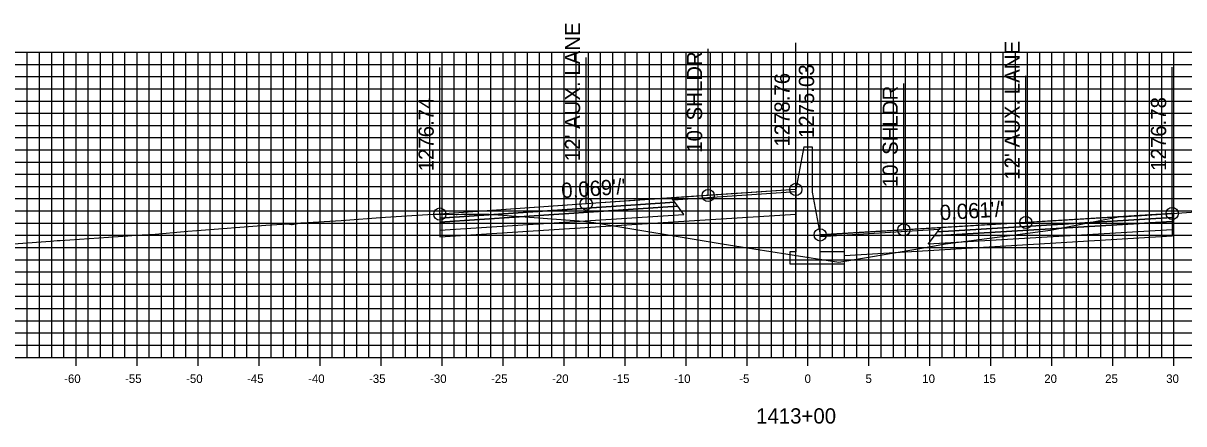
# Model space of a CAD drawing. Extents: x 674939 to 678919, y 750652 to 765176.
# Drawn here: x 678674.2 to 678769.3, y 757252.1 to 757284.9 of the extents above; entities that cross this region are included whole.
import ezdxf

# ---------------------------------------------------------------- set-up
doc = ezdxf.new("R2010")
doc.units = 0
for name, color, linetype in [('Level 10', 7, 'Continuous'), ('Level 17', 7, 'Continuous'), ('Level 18', 7, 'Continuous'), ('Level 19', 7, 'Continuous'), ('Level 20', 7, 'Continuous'), ('Level 22', 7, 'Continuous'), ('Level 23', 7, 'Continuous'), ('Level 4', 7, 'Continuous'), ('Level 8', 7, 'Continuous'), ('Level 9', 7, 'Continuous')]:
    doc.layers.add(name, color=color, linetype=linetype)

msp = doc.modelspace()

# ---------------------------------------------------------------- linework, layer by layer
at = {"layer": 'Level 10'}
msp.add_lwpolyline([(678670.36, 757266.627), (678676.052, 757267.053), (678676.426, 757267.078), (678676.99, 757267.116), (678677.228, 757267.132), (678682.773, 757267.506), (678683.425, 757267.549), (678684.479, 757267.611), (678684.7, 757267.627), (678687.693, 757267.883), (678688.426, 757267.939), (678694.092, 757268.366), (678694.58, 757268.402), (678695.825, 757268.479), (678696.182, 757268.438), (678696.247, 757268.436), (678696.961, 757268.557), (678697.025, 757268.566), (678700.252, 757268.774), (678700.625, 757268.797), (678700.984, 757268.81), (678703.144, 757268.972), (678703.464, 757268.996), (678707.809, 757269.267), (678708.241, 757269.292), (678708.353, 757269.289), (678708.356, 757269.289), (678709.696, 757269.25), (678709.769, 757269.247), (678710.133, 757269.277), (678710.333, 757269.281), (678712.318, 757269.267), (678712.405, 757269.267), (678720.134, 757268.708), (678720.322, 757268.693), (678720.969, 757268.588), (678731.503, 757266.851), (678734.092, 757266.43), (678741.062, 757265.339), (678747.541, 757266.45), (678749.815, 757266.839), (678753.41, 757267.314), (678758.421, 757267.964), (678764.001, 757269.072), (678764.13, 757269.097), (678764.196, 757269.078), (678764.393, 757269.054), (678764.986, 757269.118), (678765.033, 757269.121), (678767.996, 757269.301), (678767.999, 757269.301), (678768.395, 757269.33), (678768.395, 757269.33), (678770.748, 757269.5)], dxfattribs=at)
at = {"layer": 'Level 17'}
for points in [[(678738.203, 757274.81), (678737.533, 757271.31)], [(678738.203, 757274.81), (678738.203, 757274.81)], [(678738.203, 757274.81), (678738.863, 757274.81)], [(678738.863, 757274.81), (678738.863, 757271.079)], [(678737.533, 757271.31), (678737.533, 757266.204), (678737.033, 757266.204), (678737.033, 757265.204), (678741.533, 757265.204), (678741.533, 757266.204), (678739.533, 757266.204), (678739.533, 757267.579)], [(678738.863, 757271.079), (678739.533, 757267.579)]]:
    msp.add_lwpolyline(points, dxfattribs=at)
at = {"layer": 'Level 18'}
for points in [[(678737.533, 757271.31), (678730.353, 757270.813), (678720.353, 757270.12), (678708.353, 757269.289)], [(678768.395, 757269.33), (678756.395, 757268.602), (678746.395, 757267.995), (678739.533, 757267.579)]]:
    msp.add_lwpolyline(points, dxfattribs=at)
for points in [[(678727.471, 757270.445), (678737.533, 757271.15), (678737.533, 757271.31), (678727.353, 757270.605)], [(678708.353, 757269.289), (678708.353, 757268.959), (678727.603, 757270.265), (678727.353, 757270.605)], [(678768.395, 757269.33), (678768.395, 757269), (678749.145, 757267.837), (678749.395, 757268.177)], [(678749.277, 757268.017), (678739.533, 757267.419), (678739.533, 757267.579), (678749.395, 757268.177)]]:
    msp.add_lwpolyline(points, close=True, dxfattribs=at)
at = {"layer": 'Level 19'}
for points in [[(678708.353, 757268.959), (678708.353, 757268.629), (678727.853, 757269.925), (678727.603, 757270.265)], [(678708.353, 757268.629), (678708.353, 757267.969), (678728.353, 757269.245), (678727.853, 757269.925)], [(678768.395, 757269), (678768.395, 757268.67), (678748.895, 757267.497), (678749.145, 757267.837)], [(678768.395, 757268.67), (678768.395, 757268.01), (678748.395, 757266.817), (678748.895, 757267.497)]]:
    msp.add_lwpolyline(points, close=True, dxfattribs=at)
for points in [[(678728.353, 757268.705), (678737.533, 757269.29)], [(678708.353, 757267.969), (678708.353, 757267.429), (678728.353, 757268.705)], [(678768.395, 757268.01), (678768.396, 757267.47), (678748.395, 757266.277)], [(678748.395, 757266.277), (678741.533, 757265.868)]]:
    msp.add_lwpolyline(points, dxfattribs=at)
at = {"layer": 'Level 20'}
for p, q in [((678638.533, 757282.551), (678838.533, 757282.551)), ((678674.533, 757257.551), (678674.533, 757282.551)), ((678675.533, 757257.551), (678675.533, 757282.551)), ((678676.533, 757257.551), (678676.533, 757282.551)), ((678677.533, 757257.551), (678677.533, 757282.551)), ((678678.533, 757257.551), (678678.533, 757282.551)), ((678679.533, 757257.551), (678679.533, 757282.551)), ((678680.533, 757257.551), (678680.533, 757282.551)), ((678681.533, 757257.551), (678681.533, 757282.551)), ((678682.533, 757257.551), (678682.533, 757282.551)), ((678683.533, 757257.551), (678683.533, 757282.551)), ((678684.533, 757257.551), (678684.533, 757282.551)), ((678685.533, 757257.551), (678685.533, 757282.551)), ((678686.533, 757257.551), (678686.533, 757282.551)), ((678687.533, 757257.551), (678687.533, 757282.551)), ((678688.533, 757257.551), (678688.533, 757282.551)), ((678689.533, 757257.551), (678689.533, 757282.551)), ((678690.533, 757257.551), (678690.533, 757282.551)), ((678691.533, 757257.551), (678691.533, 757282.551)), ((678692.533, 757257.551), (678692.533, 757282.551)), ((678693.533, 757257.551), (678693.533, 757282.551)), ((678694.533, 757257.551), (678694.533, 757282.551)), ((678695.533, 757257.551), (678695.533, 757282.551)), ((678696.533, 757257.551), (678696.533, 757282.551)), ((678697.533, 757257.551), (678697.533, 757282.551)), ((678698.533, 757257.551), (678698.533, 757282.551)), ((678699.533, 757257.551), (678699.533, 757282.551)), ((678700.533, 757257.551), (678700.533, 757282.551)), ((678701.533, 757257.551), (678701.533, 757282.551)), ((678702.533, 757257.551), (678702.533, 757282.551)), ((678703.533, 757257.551), (678703.533, 757282.551)), ((678704.533, 757257.551), (678704.533, 757282.551)), ((678705.533, 757257.551), (678705.533, 757282.551)), ((678706.533, 757257.551), (678706.533, 757282.551)), ((678707.533, 757257.551), (678707.533, 757282.551)), ((678708.533, 757257.551), (678708.533, 757282.551)), ((678709.533, 757257.551), (678709.533, 757282.551)), ((678710.533, 757257.551), (678710.533, 757282.551)), ((678711.533, 757257.551), (678711.533, 757282.551)), ((678712.533, 757257.551), (678712.533, 757282.551)), ((678713.533, 757257.551), (678713.533, 757282.551)), ((678714.533, 757257.551), (678714.533, 757282.551)), ((678715.533, 757257.551), (678715.533, 757282.551)), ((678716.533, 757257.551), (678716.533, 757282.551)), ((678717.533, 757257.551), (678717.533, 757282.551)), ((678718.533, 757257.551), (678718.533, 757282.551)), ((678719.533, 757257.551), (678719.533, 757282.551)), ((678720.533, 757257.551), (678720.533, 757282.551)), ((678721.533, 757257.551), (678721.533, 757282.551)), ((678722.533, 757257.551), (678722.533, 757282.551)), ((678723.533, 757257.551), (678723.533, 757282.551)), ((678724.533, 757257.551), (678724.533, 757282.551)), ((678725.533, 757257.551), (678725.533, 757282.551)), ((678726.533, 757257.551), (678726.533, 757282.551)), ((678727.533, 757257.551), (678727.533, 757282.551)), ((678728.533, 757257.551), (678728.533, 757282.551)), ((678729.533, 757257.551), (678729.533, 757282.551)), ((678730.533, 757257.551), (678730.533, 757282.551)), ((678731.533, 757257.551), (678731.533, 757282.551)), ((678732.533, 757257.551), (678732.533, 757282.551)), ((678733.533, 757257.551), (678733.533, 757282.551)), ((678734.533, 757257.551), (678734.533, 757282.551)), ((678735.533, 757257.551), (678735.533, 757282.551)), ((678736.533, 757257.551), (678736.533, 757282.551)), ((678737.533, 757257.551), (678737.533, 757282.551)), ((678738.533, 757257.551), (678738.533, 757282.551)), ((678739.533, 757257.551), (678739.533, 757282.551)), ((678740.533, 757257.551), (678740.533, 757282.551)), ((678741.533, 757257.551), (678741.533, 757282.551)), ((678742.533, 757257.551), (678742.533, 757282.551)), ((678743.533, 757257.551), (678743.533, 757282.551)), ((678744.533, 757257.551), (678744.533, 757282.551)), ((678745.533, 757257.551), (678745.533, 757282.551)), ((678746.533, 757257.551), (678746.533, 757282.551)), ((678747.533, 757257.551), (678747.533, 757282.551)), ((678748.533, 757257.551), (678748.533, 757282.551)), ((678749.533, 757257.551), (678749.533, 757282.551)), ((678750.533, 757257.551), (678750.533, 757282.551)), ((678751.533, 757257.551), (678751.533, 757282.551)), ((678752.533, 757257.551), (678752.533, 757282.551)), ((678753.533, 757257.551), (678753.533, 757282.551)), ((678754.533, 757257.551), (678754.533, 757282.551)), ((678755.533, 757257.551), (678755.533, 757282.551)), ((678756.533, 757257.551), (678756.533, 757282.551)), ((678757.533, 757257.551), (678757.533, 757282.551)), ((678758.533, 757257.551), (678758.533, 757282.551)), ((678759.533, 757257.551), (678759.533, 757282.551)), ((678760.533, 757257.551), (678760.533, 757282.551)), ((678761.533, 757257.551), (678761.533, 757282.551)), ((678762.533, 757257.551), (678762.533, 757282.551)), ((678763.533, 757257.551), (678763.533, 757282.551)), ((678764.533, 757257.551), (678764.533, 757282.551)), ((678765.533, 757257.551), (678765.533, 757282.551)), ((678766.533, 757257.551), (678766.533, 757282.551)), ((678767.533, 757257.551), (678767.533, 757282.551)), ((678768.533, 757257.551), (678768.533, 757282.551)), ((678638.533, 757281.551), (678838.533, 757281.551)), ((678638.533, 757280.551), (678838.533, 757280.551)), ((678638.533, 757279.551), (678838.533, 757279.551)), ((678638.533, 757278.551), (678838.533, 757278.551)), ((678638.533, 757277.551), (678838.533, 757277.551)), ((678638.533, 757276.551), (678838.533, 757276.551)), ((678638.533, 757275.551), (678838.533, 757275.551)), ((678638.533, 757274.551), (678838.533, 757274.551)), ((678638.533, 757273.551), (678838.533, 757273.551)), ((678638.533, 757272.551), (678838.533, 757272.551)), ((678638.533, 757271.551), (678838.533, 757271.551)), ((678638.533, 757270.551), (678838.533, 757270.551)), ((678638.533, 757269.551), (678838.533, 757269.551)), ((678638.533, 757268.551), (678838.533, 757268.551)), ((678638.533, 757267.551), (678838.533, 757267.551)), ((678638.533, 757266.551), (678838.533, 757266.551)), ((678638.533, 757265.551), (678838.533, 757265.551)), ((678638.533, 757264.551), (678838.533, 757264.551)), ((678638.533, 757263.551), (678838.533, 757263.551)), ((678638.533, 757262.551), (678838.533, 757262.551)), ((678638.533, 757261.551), (678838.533, 757261.551)), ((678638.533, 757260.551), (678838.533, 757260.551)), ((678638.533, 757259.551), (678838.533, 757259.551)), ((678638.533, 757258.551), (678838.533, 757258.551)), ((678638.533, 757257.551), (678838.533, 757257.551))]:
    msp.add_line(p, q, dxfattribs=at)
at = {"layer": 'Level 23'}
for p, q in [((678737.533, 757271.31), (678737.533, 757283.31)), ((678730.353, 757270.813), (678730.353, 757282.813)), ((678708.353, 757269.289), (678708.353, 757281.289)), ((678720.353, 757270.12), (678720.353, 757282.12)), ((678768.395, 757269.33), (678768.395, 757281.33)), ((678756.395, 757268.602), (678756.395, 757280.602)), ((678739.533, 757267.579), (678739.533, 757279.579)), ((678746.395, 757267.995), (678746.395, 757279.995))]:
    msp.add_line(p, q, dxfattribs=at)
at = {"layer": 'Level 4'}
for centre in [(678737.533, 757271.31), (678730.353, 757270.813), (678708.353, 757269.289), (678720.353, 757270.12), (678768.395, 757269.33), (678756.395, 757268.602), (678739.533, 757267.579), (678746.395, 757267.995)]:
    msp.add_circle(centre, 0.5, dxfattribs=at)
at = {"layer": 'Level 8'}
for p, q in [((678638.533, 757257.551), (678838.533, 757257.551)), ((678678.533, 757256.851), (678678.533, 757258.251)), ((678683.533, 757256.851), (678683.533, 757258.251)), ((678688.533, 757256.851), (678688.533, 757258.251)), ((678693.533, 757256.851), (678693.533, 757258.251)), ((678698.533, 757256.851), (678698.533, 757258.251)), ((678703.533, 757256.851), (678703.533, 757258.251)), ((678708.533, 757256.851), (678708.533, 757258.251)), ((678713.533, 757256.851), (678713.533, 757258.251)), ((678718.533, 757256.851), (678718.533, 757258.251)), ((678723.533, 757256.851), (678723.533, 757258.251)), ((678728.533, 757256.851), (678728.533, 757258.251)), ((678733.533, 757256.851), (678733.533, 757258.251)), ((678738.533, 757256.851), (678738.533, 757258.251)), ((678743.533, 757256.851), (678743.533, 757258.251)), ((678748.533, 757256.851), (678748.533, 757258.251)), ((678753.533, 757256.851), (678753.533, 757258.251)), ((678758.533, 757256.851), (678758.533, 757258.251)), ((678763.533, 757256.851), (678763.533, 757258.251)), ((678768.533, 757256.851), (678768.533, 757258.251))]:
    msp.add_line(p, q, dxfattribs=at)

# ---------------------------------------------------------------- texts
at = {"layer": 'Level 22'}
for s, rotation, p in [("0.069'/'", 3.96245, (678718.35, 757270.583)), ("0.061'/'", 3.47071, (678749.373, 757268.777))]:
    msp.add_text(s, height=1.25, rotation=rotation, dxfattribs=at).set_placement(p)
at = {"layer": 'Level 23'}
for s, p in [("12' AUX. LANE", (678719.853, 757273.62)), ("12' AUX. LANE", (678755.895, 757272.102)), ("10' SHLDR", (678729.853, 757274.313)), ('1275.03', (678739.033, 757275.513)), ('1278.76', (678737.033, 757274.81)), ("10' SHLDR", (678745.895, 757271.495)), ('1276.74', (678707.853, 757272.789)), ('1276.78', (678767.895, 757272.83))]:
    msp.add_text(s, height=1.25, rotation=90, dxfattribs=at).set_placement(p)
at = {"layer": 'Level 9'}
for s, height, p in [('-60', 0.7, (678677.552, 757255.451)), ('-55', 0.7, (678682.546, 757255.451)), ('-50', 0.7, (678687.552, 757255.451)), ('-45', 0.7, (678692.546, 757255.451)), ('-40', 0.7, (678697.552, 757255.451)), ('-35', 0.7, (678702.546, 757255.451)), ('-30', 0.7, (678707.552, 757255.451)), ('-25', 0.7, (678712.546, 757255.451)), ('-20', 0.7, (678717.552, 757255.451)), ('-15', 0.7, (678722.546, 757255.451)), ('-10', 0.7, (678727.552, 757255.451)), ('-5', 0.7, (678732.896, 757255.451)), ('0', 0.7, (678738.252, 757255.451)), ('5', 0.7, (678743.246, 757255.451)), ('10', 0.7, (678747.902, 757255.451)), ('15', 0.7, (678752.896, 757255.451)), ('20', 0.7, (678757.902, 757255.451)), ('25', 0.7, (678762.896, 757255.451)), ('30', 0.7, (678767.902, 757255.451)), ('1413+00', 1.25, (678734.281, 757252.126))]:
    msp.add_text(s, height=height, dxfattribs=at).set_placement(p)

doc.saveas('drawing.dxf')
